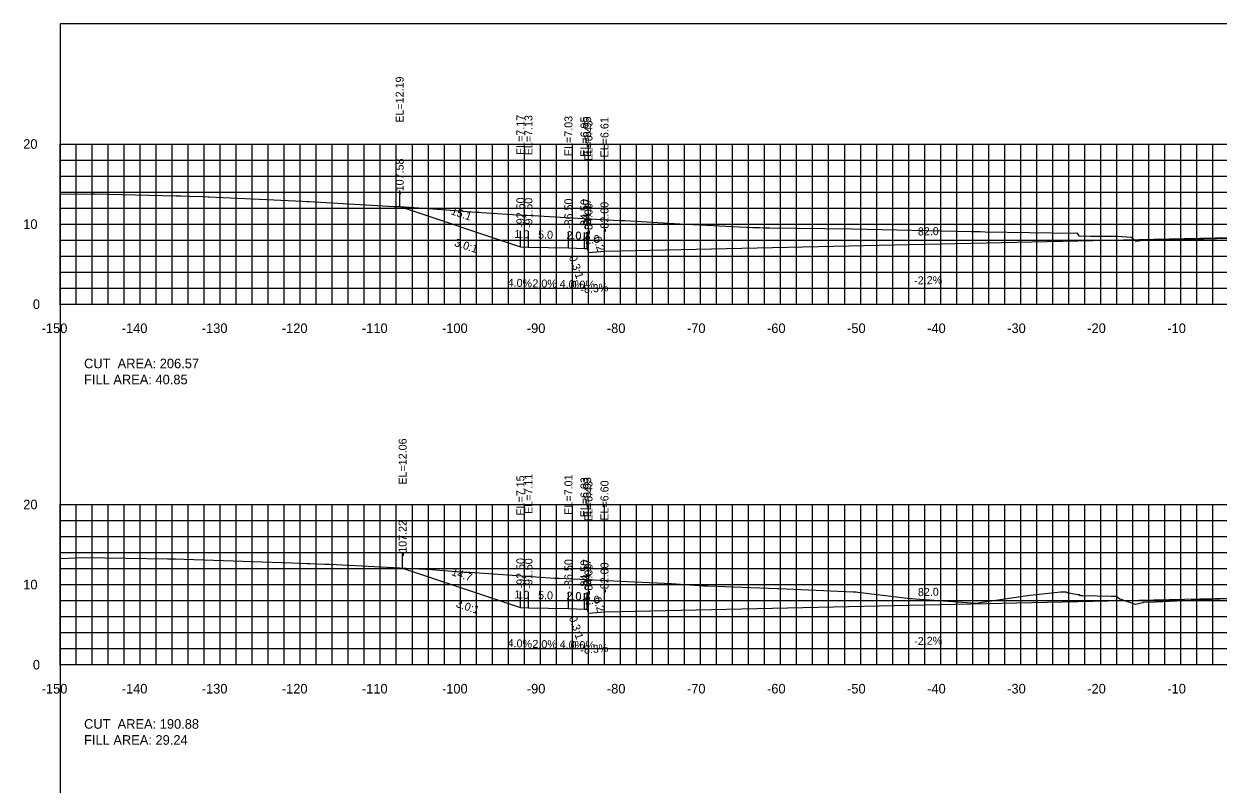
# Model space of a CAD drawing. Extents: x 1797419 to 1809236, y 248759 to 251512.
# Drawn here: x 1805196.5 to 1805345.6, y 250512.3 to 250607.3 of the extents above; entities that cross this region are included whole.
import ezdxf

# ---------------------------------------------------------------- set-up
doc = ezdxf.new("R2010")
doc.units = 0
for name, color, linetype in [('10', 7, 'Continuous'), ('3', 7, 'Continuous'), ('31', 7, 'Continuous'), ('4', 7, 'Continuous'), ('60', 7, 'Continuous'), ('ANNO-TXT', 7, 'Continuous'), ('CL-CNST', 7, 'Continuous'), ('Level 62', 7, 'Continuous'), ('M-ROADS', 7, 'Continuous')]:
    doc.layers.add(name, color=color, linetype=linetype)

msp = doc.modelspace()

# ---------------------------------------------------------------- linework, layer by layer
for p, q in [((1805243.42, 250584.45), (1805243.42, 250586.45)), ((1805258.5, 250579.42), (1805258.5, 250581.42)), ((1805259.5, 250579.38), (1805259.5, 250581.38)), ((1805264.5, 250579.28), (1805264.5, 250581.28)), ((1805266.5, 250579.2), (1805266.5, 250581.2)), ((1805266.83, 250579.2), (1805266.83, 250581.2)), ((1805267, 250578.7), (1805267, 250580.7)), ((1805269, 250578.87), (1805269, 250580.87)), ((1805243.79, 250539.31), (1805243.79, 250541.31)), ((1805258.5, 250534.41), (1805258.5, 250536.41)), ((1805259.5, 250534.37), (1805259.5, 250536.37)), ((1805264.5, 250534.27), (1805264.5, 250536.27)), ((1805266.5, 250534.19), (1805266.5, 250536.19)), ((1805266.83, 250534.19), (1805266.83, 250536.19)), ((1805269, 250533.85), (1805269, 250535.85)), ((1805267, 250533.69), (1805267, 250535.69))]:
    msp.add_line(p, q)
msp.add_lwpolyline([(1805201, 250417.26), (1805501, 250417.26), (1805501, 250607.26), (1805201, 250607.26)], close=True)
at = {"layer": '60'}
for p, q in [((1805200.94, 250592.26), (1805201, 250592.26)), ((1805201, 250572.26), (1805201, 250592.26)), ((1805200.94, 250582.26), (1805201, 250582.26)), ((1805200.94, 250572.26), (1805201, 250572.26)), ((1805201, 250572.26), (1805501, 250572.26)), ((1805201, 250572.2), (1805201, 250572.26)), ((1805211, 250572.2), (1805211, 250572.26)), ((1805221, 250572.2), (1805221, 250572.26)), ((1805231, 250572.2), (1805231, 250572.26)), ((1805241, 250572.2), (1805241, 250572.26)), ((1805251, 250572.2), (1805251, 250572.26)), ((1805261, 250572.2), (1805261, 250572.26)), ((1805271, 250572.2), (1805271, 250572.26)), ((1805281, 250572.2), (1805281, 250572.26)), ((1805291, 250572.2), (1805291, 250572.26)), ((1805301, 250572.2), (1805301, 250572.26)), ((1805311, 250572.2), (1805311, 250572.26)), ((1805321, 250572.2), (1805321, 250572.26)), ((1805331, 250572.2), (1805331, 250572.26)), ((1805341, 250572.2), (1805341, 250572.26)), ((1805200.94, 250547.26), (1805201, 250547.26)), ((1805201, 250527.26), (1805201, 250547.26)), ((1805200.94, 250537.26), (1805201, 250537.26)), ((1805200.94, 250527.26), (1805201, 250527.26)), ((1805201, 250527.26), (1805501, 250527.26)), ((1805201, 250527.2), (1805201, 250527.26)), ((1805211, 250527.2), (1805211, 250527.26)), ((1805221, 250527.2), (1805221, 250527.26)), ((1805231, 250527.2), (1805231, 250527.26)), ((1805241, 250527.2), (1805241, 250527.26)), ((1805251, 250527.2), (1805251, 250527.26)), ((1805261, 250527.2), (1805261, 250527.26)), ((1805271, 250527.2), (1805271, 250527.26)), ((1805281, 250527.2), (1805281, 250527.26)), ((1805291, 250527.2), (1805291, 250527.26)), ((1805301, 250527.2), (1805301, 250527.26)), ((1805311, 250527.2), (1805311, 250527.26)), ((1805321, 250527.2), (1805321, 250527.26)), ((1805331, 250527.2), (1805331, 250527.26)), ((1805341, 250527.2), (1805341, 250527.26))]:
    msp.add_line(p, q, dxfattribs=at)
at = {"layer": 'CL-CNST'}
for points in [[(1805243.42, 250584.45), (1805258.5, 250579.42), (1805259.5, 250579.38), (1805264.5, 250579.28), (1805266.5, 250579.2), (1805266.83, 250579.2), (1805267, 250578.7), (1805269, 250578.87), (1805351, 250580.67), (1805409, 250581.95), (1805411, 250581.78), (1805411.17, 250582.28), (1805411.5, 250582.28), (1805413.5, 250582.36), (1805418.5, 250582.46), (1805419.5, 250582.5), (1805422.24, 250581.59)], [(1805243.79, 250539.31), (1805258.5, 250534.41), (1805259.5, 250534.37), (1805264.5, 250534.27), (1805266.5, 250534.19), (1805266.83, 250534.19), (1805267, 250533.69), (1805269, 250533.85), (1805351, 250535.66), (1805409, 250536.4), (1805411, 250536.23), (1805411.17, 250536.73), (1805411.5, 250536.73), (1805413.5, 250536.81), (1805418.5, 250536.91), (1805419.5, 250536.95), (1805421.39, 250536.32)]]:
    msp.add_lwpolyline(points, dxfattribs=at)
at = {"layer": 'Level 62'}
for p, q in [((1805201, 250592.26), (1805501, 250592.26)), ((1805201, 250572.26), (1805201, 250592.26)), ((1805203, 250572.26), (1805203, 250592.26)), ((1805205, 250572.26), (1805205, 250592.26)), ((1805207, 250572.26), (1805207, 250592.26)), ((1805209, 250572.26), (1805209, 250592.26)), ((1805211, 250572.26), (1805211, 250592.26)), ((1805213, 250572.26), (1805213, 250592.26)), ((1805215, 250572.26), (1805215, 250592.26)), ((1805217, 250572.26), (1805217, 250592.26)), ((1805219, 250572.26), (1805219, 250592.26)), ((1805221, 250572.26), (1805221, 250592.26)), ((1805223, 250572.26), (1805223, 250592.26)), ((1805225, 250572.26), (1805225, 250592.26)), ((1805227, 250572.26), (1805227, 250592.26)), ((1805229, 250572.26), (1805229, 250592.26)), ((1805231, 250572.26), (1805231, 250592.26)), ((1805233, 250572.26), (1805233, 250592.26)), ((1805235, 250572.26), (1805235, 250592.26)), ((1805237, 250572.26), (1805237, 250592.26)), ((1805239, 250572.26), (1805239, 250592.26)), ((1805241, 250572.26), (1805241, 250592.26)), ((1805243, 250572.26), (1805243, 250592.26)), ((1805245, 250572.26), (1805245, 250592.26)), ((1805247, 250572.26), (1805247, 250592.26)), ((1805249, 250572.26), (1805249, 250592.26)), ((1805251, 250572.26), (1805251, 250592.26)), ((1805253, 250572.26), (1805253, 250592.26)), ((1805255, 250572.26), (1805255, 250592.26)), ((1805257, 250572.26), (1805257, 250592.26)), ((1805259, 250572.26), (1805259, 250592.26)), ((1805261, 250572.26), (1805261, 250592.26)), ((1805263, 250572.26), (1805263, 250592.26)), ((1805265, 250572.26), (1805265, 250592.26)), ((1805267, 250572.26), (1805267, 250592.26)), ((1805269, 250572.26), (1805269, 250592.26)), ((1805271, 250572.26), (1805271, 250592.26)), ((1805273, 250572.26), (1805273, 250592.26)), ((1805275, 250572.26), (1805275, 250592.26)), ((1805277, 250572.26), (1805277, 250592.26)), ((1805279, 250572.26), (1805279, 250592.26)), ((1805281, 250572.26), (1805281, 250592.26)), ((1805283, 250572.26), (1805283, 250592.26)), ((1805285, 250572.26), (1805285, 250592.26)), ((1805287, 250572.26), (1805287, 250592.26)), ((1805289, 250572.26), (1805289, 250592.26)), ((1805291, 250572.26), (1805291, 250592.26)), ((1805293, 250572.26), (1805293, 250592.26)), ((1805295, 250572.26), (1805295, 250592.26)), ((1805297, 250572.26), (1805297, 250592.26)), ((1805299, 250572.26), (1805299, 250592.26)), ((1805301, 250572.26), (1805301, 250592.26)), ((1805303, 250572.26), (1805303, 250592.26)), ((1805305, 250572.26), (1805305, 250592.26)), ((1805307, 250572.26), (1805307, 250592.26)), ((1805309, 250572.26), (1805309, 250592.26)), ((1805311, 250572.26), (1805311, 250592.26)), ((1805313, 250572.26), (1805313, 250592.26)), ((1805315, 250572.26), (1805315, 250592.26)), ((1805317, 250572.26), (1805317, 250592.26)), ((1805319, 250572.26), (1805319, 250592.26)), ((1805321, 250572.26), (1805321, 250592.26)), ((1805323, 250572.26), (1805323, 250592.26)), ((1805325, 250572.26), (1805325, 250592.26)), ((1805327, 250572.26), (1805327, 250592.26)), ((1805329, 250572.26), (1805329, 250592.26)), ((1805331, 250572.26), (1805331, 250592.26)), ((1805333, 250572.26), (1805333, 250592.26)), ((1805335, 250572.26), (1805335, 250592.26)), ((1805337, 250572.26), (1805337, 250592.26)), ((1805339, 250572.26), (1805339, 250592.26)), ((1805341, 250572.26), (1805341, 250592.26)), ((1805343, 250572.26), (1805343, 250592.26)), ((1805345, 250572.26), (1805345, 250592.26)), ((1805201, 250590.26), (1805501, 250590.26)), ((1805201, 250588.26), (1805501, 250588.26)), ((1805201, 250586.26), (1805501, 250586.26)), ((1805201, 250584.26), (1805501, 250584.26)), ((1805201, 250582.26), (1805501, 250582.26)), ((1805201, 250580.26), (1805501, 250580.26)), ((1805201, 250578.26), (1805501, 250578.26)), ((1805201, 250576.26), (1805501, 250576.26)), ((1805201, 250574.26), (1805501, 250574.26)), ((1805201, 250572.26), (1805501, 250572.26)), ((1805201, 250547.26), (1805501, 250547.26)), ((1805201, 250527.26), (1805201, 250547.26)), ((1805203, 250527.26), (1805203, 250547.26)), ((1805205, 250527.26), (1805205, 250547.26)), ((1805207, 250527.26), (1805207, 250547.26)), ((1805209, 250527.26), (1805209, 250547.26)), ((1805211, 250527.26), (1805211, 250547.26)), ((1805213, 250527.26), (1805213, 250547.26)), ((1805215, 250527.26), (1805215, 250547.26)), ((1805217, 250527.26), (1805217, 250547.26)), ((1805219, 250527.26), (1805219, 250547.26)), ((1805221, 250527.26), (1805221, 250547.26)), ((1805223, 250527.26), (1805223, 250547.26)), ((1805225, 250527.26), (1805225, 250547.26)), ((1805227, 250527.26), (1805227, 250547.26)), ((1805229, 250527.26), (1805229, 250547.26)), ((1805231, 250527.26), (1805231, 250547.26)), ((1805233, 250527.26), (1805233, 250547.26)), ((1805235, 250527.26), (1805235, 250547.26)), ((1805237, 250527.26), (1805237, 250547.26)), ((1805239, 250527.26), (1805239, 250547.26)), ((1805241, 250527.26), (1805241, 250547.26)), ((1805243, 250527.26), (1805243, 250547.26)), ((1805245, 250527.26), (1805245, 250547.26)), ((1805247, 250527.26), (1805247, 250547.26)), ((1805249, 250527.26), (1805249, 250547.26)), ((1805251, 250527.26), (1805251, 250547.26)), ((1805253, 250527.26), (1805253, 250547.26)), ((1805255, 250527.26), (1805255, 250547.26)), ((1805257, 250527.26), (1805257, 250547.26)), ((1805259, 250527.26), (1805259, 250547.26)), ((1805261, 250527.26), (1805261, 250547.26)), ((1805263, 250527.26), (1805263, 250547.26)), ((1805265, 250527.26), (1805265, 250547.26)), ((1805267, 250527.26), (1805267, 250547.26)), ((1805269, 250527.26), (1805269, 250547.26)), ((1805271, 250527.26), (1805271, 250547.26)), ((1805273, 250527.26), (1805273, 250547.26)), ((1805275, 250527.26), (1805275, 250547.26)), ((1805277, 250527.26), (1805277, 250547.26)), ((1805279, 250527.26), (1805279, 250547.26)), ((1805281, 250527.26), (1805281, 250547.26)), ((1805283, 250527.26), (1805283, 250547.26)), ((1805285, 250527.26), (1805285, 250547.26)), ((1805287, 250527.26), (1805287, 250547.26)), ((1805289, 250527.26), (1805289, 250547.26)), ((1805291, 250527.26), (1805291, 250547.26)), ((1805293, 250527.26), (1805293, 250547.26)), ((1805295, 250527.26), (1805295, 250547.26)), ((1805297, 250527.26), (1805297, 250547.26)), ((1805299, 250527.26), (1805299, 250547.26)), ((1805301, 250527.26), (1805301, 250547.26)), ((1805303, 250527.26), (1805303, 250547.26)), ((1805305, 250527.26), (1805305, 250547.26)), ((1805307, 250527.26), (1805307, 250547.26)), ((1805309, 250527.26), (1805309, 250547.26)), ((1805311, 250527.26), (1805311, 250547.26)), ((1805313, 250527.26), (1805313, 250547.26)), ((1805315, 250527.26), (1805315, 250547.26)), ((1805317, 250527.26), (1805317, 250547.26)), ((1805319, 250527.26), (1805319, 250547.26)), ((1805321, 250527.26), (1805321, 250547.26)), ((1805323, 250527.26), (1805323, 250547.26)), ((1805325, 250527.26), (1805325, 250547.26)), ((1805327, 250527.26), (1805327, 250547.26)), ((1805329, 250527.26), (1805329, 250547.26)), ((1805331, 250527.26), (1805331, 250547.26)), ((1805333, 250527.26), (1805333, 250547.26)), ((1805335, 250527.26), (1805335, 250547.26)), ((1805337, 250527.26), (1805337, 250547.26)), ((1805339, 250527.26), (1805339, 250547.26)), ((1805341, 250527.26), (1805341, 250547.26)), ((1805343, 250527.26), (1805343, 250547.26)), ((1805345, 250527.26), (1805345, 250547.26)), ((1805201, 250545.26), (1805501, 250545.26)), ((1805201, 250543.26), (1805501, 250543.26)), ((1805201, 250541.26), (1805501, 250541.26)), ((1805201, 250539.26), (1805501, 250539.26)), ((1805201, 250537.26), (1805501, 250537.26)), ((1805201, 250535.26), (1805501, 250535.26)), ((1805201, 250533.26), (1805501, 250533.26)), ((1805201, 250531.26), (1805501, 250531.26)), ((1805201, 250529.26), (1805501, 250529.26)), ((1805201, 250527.26), (1805501, 250527.26))]:
    msp.add_line(p, q, dxfattribs=at)
at = {"layer": 'M-ROADS'}
for points in [[(1805201, 250586.01), (1805204.94, 250586.03), (1805205.08, 250586.03), (1805205.29, 250586.03), (1805215.49, 250585.79), (1805216.09, 250585.79), (1805217.15, 250585.75), (1805217.19, 250585.75), (1805218.84, 250585.69), (1805219.5, 250585.68), (1805219.6, 250585.68), (1805231.29, 250585.12), (1805231.87, 250585.1), (1805232.12, 250585.1), (1805242.75, 250584.47), (1805242.99, 250584.47), (1805243.46, 250584.45), (1805248.14, 250584.11), (1805252.92, 250583.76), (1805253.38, 250583.74), (1805253.66, 250583.73), (1805258.76, 250583.38), (1805258.95, 250583.38), (1805259.39, 250583.37), (1805264.23, 250583.09), (1805270.89, 250582.71), (1805271.25, 250582.7), (1805271.6, 250582.69), (1805278.41, 250582.29), (1805287.53, 250581.85), (1805287.59, 250581.84), (1805288.38, 250581.82), (1805288.91, 250581.8), (1805289.62, 250581.8), (1805289.67, 250581.8), (1805299.94, 250581.67), (1805314.8, 250581.33), (1805314.85, 250581.33), (1805315.41, 250581.32), (1805315.85, 250581.32), (1805315.88, 250581.32), (1805315.92, 250581.32), (1805316.55, 250581.3), (1805327.62, 250581.15), (1805327.82, 250581.16), (1805327.98, 250581.15), (1805328.01, 250581.17), (1805328.24, 250580.8), (1805329.72, 250580.76), (1805329.99, 250580.76), (1805331.17, 250580.75), (1805331.42, 250580.75), (1805332.21, 250580.76), (1805333.09, 250580.74), (1805334.79, 250580.64), (1805334.98, 250580.47), (1805335.34, 250580.18), (1805335.79, 250580.19), (1805335.81, 250580.2), (1805335.84, 250580.2), (1805335.84, 250580.2), (1805335.86, 250580.2), (1805345.45, 250580.46), (1805349.15, 250580.56)], [(1805201, 250540.5), (1805204.07, 250540.62), (1805214.43, 250540.46), (1805214.48, 250540.46), (1805215.01, 250540.46), (1805215.21, 250540.46), (1805215.43, 250540.46), (1805216.52, 250540.42), (1805229.94, 250539.96), (1805231.83, 250539.91), (1805232.17, 250539.91), (1805232.21, 250539.91), (1805234.09, 250539.81), (1805234.71, 250539.79), (1805247.43, 250539.12), (1805251.46, 250538.82), (1805251.66, 250538.81), (1805252.18, 250538.79), (1805262.75, 250538.05), (1805263.01, 250538.05), (1805263.12, 250538.05), (1805263.35, 250538.05), (1805272.73, 250537.62), (1805277.38, 250537.4), (1805281.38, 250537.11), (1805281.58, 250537.1), (1805281.87, 250537.09), (1805290.56, 250536.76), (1805290.79, 250536.76), (1805300.05, 250536.35), (1805300.44, 250536.34), (1805300.65, 250536.33), (1805307.18, 250535.52), (1805307.43, 250535.5), (1805307.82, 250535.47), (1805314.3, 250535.01), (1805315.4, 250534.95), (1805321.81, 250535.91), (1805325.94, 250536.35), (1805326.11, 250536.36), (1805326.29, 250536.35), (1805326.51, 250536.35), (1805326.65, 250536.35), (1805326.8, 250536.27), (1805328.14, 250536.02), (1805328.29, 250536), (1805328.36, 250535.9), (1805328.74, 250535.88), (1805332.29, 250535.81), (1805332.3, 250535.81), (1805332.31, 250535.81), (1805332.34, 250535.81), (1805332.9, 250535.8), (1805332.91, 250535.8), (1805333.36, 250535.46), (1805335.27, 250534.81), (1805336.27, 250535.03), (1805336.34, 250535.05), (1805337.78, 250535.11), (1805349.46, 250535.65)]]:
    msp.add_lwpolyline(points, dxfattribs=at)

# ---------------------------------------------------------------- texts
for s, rotation, p in [('3.0:1', 341.5651, (1805250.17, 250579.56)), ('0.3:1', 288.4353, (1805264.55, 250578.16)), ('3.0:1', 341.5651, (1805250.35, 250534.49)), ('0.3:1', 288.4353, (1805264.55, 250533.14))]:
    msp.add_text(s, height=1, rotation=rotation).set_placement(p)
at = {"layer": '10'}
for s, p in [('-150', (1805198.7, 250568.66)), ('-140', (1805208.7, 250568.66)), ('-130', (1805218.7, 250568.66)), ('-120', (1805228.7, 250568.66)), ('-110', (1805238.7, 250568.66)), ('-100', (1805248.7, 250568.66)), ('-90', (1805259.3, 250568.66)), ('-80', (1805269.3, 250568.66)), ('-70', (1805279.3, 250568.66)), ('-60', (1805289.3, 250568.66)), ('-50', (1805299.3, 250568.66)), ('-40', (1805309.3, 250568.66)), ('-30', (1805319.3, 250568.66)), ('-20', (1805329.3, 250568.66)), ('-10', (1805339.3, 250568.66)), ('-150', (1805198.7, 250523.66)), ('-140', (1805208.7, 250523.66)), ('-130', (1805218.7, 250523.66)), ('-120', (1805228.7, 250523.66)), ('-110', (1805238.7, 250523.66)), ('-100', (1805248.7, 250523.66)), ('-90', (1805259.3, 250523.66)), ('-80', (1805269.3, 250523.66)), ('-70', (1805279.3, 250523.66)), ('-60', (1805289.3, 250523.66)), ('-50', (1805299.3, 250523.66)), ('-40', (1805309.3, 250523.66)), ('-30', (1805319.3, 250523.66)), ('-20', (1805329.3, 250523.66)), ('-10', (1805339.3, 250523.66))]:
    msp.add_text(s, height=1.2, dxfattribs=at).set_placement(p)
at = {"layer": '3'}
for s, p in [('EL=12.19', (1805243.92, 250594.92)), ('EL=7.17', (1805259, 250590.89)), ('EL=7.13', (1805260, 250590.85)), ('EL=7.03', (1805265, 250590.75)), ('EL=6.95', (1805267, 250590.67)), ('EL=6.95', (1805267.33, 250590.67)), ('EL=6.61', (1805269.5, 250590.59)), ('EL=6.45', (1805267.5, 250590.17)), ('-107.58', (1805243.92, 250585.91)), ('-92.50', (1805259, 250581.8)), ('-91.50', (1805260, 250581.76)), ('-86.50', (1805265, 250581.66)), ('-84.50', (1805267, 250581.58)), ('-84.17', (1805267.33, 250581.66)), ('-84.00', (1805267.5, 250581.08)), ('-82.00', (1805269.5, 250581.25)), ('EL=12.06', (1805244.29, 250549.74)), ('EL=7.15', (1805259, 250545.87)), ('EL=7.11', (1805260, 250546.08)), ('EL=7.01', (1805265, 250545.98)), ('EL=6.93', (1805267, 250545.65)), ('EL=6.93', (1805267.33, 250545.65)), ('EL=6.43', (1805267.5, 250545.15)), ('EL=6.60', (1805269.5, 250545.24)), ('-107.22', (1805244.29, 250540.78)), ('-92.50', (1805259, 250536.78)), ('-91.50', (1805260, 250536.74)), ('-86.50', (1805265, 250536.64)), ('-84.50', (1805267, 250536.56)), ('-84.17', (1805267.33, 250536.64)), ('-84.00', (1805267.5, 250536.06)), ('-82.00', (1805269.5, 250536.23))]:
    msp.add_text(s, height=1, rotation=90, dxfattribs=at).set_placement(p)
at = {"layer": '31'}
for s, p in [('20', (1805196.4, 250591.66)), ('10', (1805196.4, 250581.66)), ('0', (1805197.6, 250571.66)), ('20', (1805196.4, 250546.66)), ('10', (1805196.4, 250536.66)), ('0', (1805197.6, 250526.66))]:
    msp.add_text(s, height=1.2, dxfattribs=at).set_placement(p)
at = {"layer": '4'}
for s, rotation, p in [('15.1', 341.5651, (1805249.74, 250583.5)), ('1.0', 357.7094, (1805257.73, 250580.55)), ('5.0', 358.8542, (1805260.7, 250580.46)), ('2.0', 357.7094, (1805264.23, 250580.39)), ('2.0', 4.7636, (1805266.59, 250579.77)), ('0.2', 288.4353, (1805267.56, 250580.52)), ('82.0', 1.2603, (1805308.16, 250580.83)), ('4.0%', 357.7094, (1805256.89, 250574.48)), ('2.0%', 358.8542, (1805259.99, 250574.37)), ('4.0%', 357.7094, (1805263.39, 250574.32)), ('-8.3%', 4.7636, (1805266.02, 250573.6)), ('-2.2%', 1.2603, (1805307.7, 250574.72)), ('14.7', 341.5651, (1805249.81, 250538.46)), ('1.0', 357.7094, (1805257.73, 250535.54)), ('5.0', 358.8542, (1805260.7, 250535.44)), ('2.0', 357.7094, (1805264.23, 250535.38)), ('2.0', 4.7636, (1805266.59, 250534.75)), ('82.0', 1.2603, (1805308.16, 250535.81)), ('0.2', 288.4353, (1805267.56, 250535.5)), ('4.0%', 357.7094, (1805256.89, 250529.47)), ('2.0%', 358.8542, (1805259.99, 250529.35)), ('4.0%', 357.7094, (1805263.39, 250529.31)), ('-2.2%', 1.2603, (1805307.7, 250529.7)), ('-8.3%', 4.7636, (1805266.02, 250528.59))]:
    msp.add_text(s, height=1, rotation=rotation, dxfattribs=at).set_placement(p)
for s, p in [('0.3', (1805265.39, 250580.3)), ('0.0%', (1805264.76, 250574.2)), ('0.3', (1805265.39, 250535.29)), ('0.0%', (1805264.76, 250529.19))]:
    msp.add_text(s, height=1, dxfattribs=at).set_placement(p)
at = {"layer": '60'}
for p in [(1805201, 250572.26), (1805201, 250527.26)]:
    msp.add_text('-', height=0.0001, dxfattribs=at).set_placement(p)
at = {"layer": 'ANNO-TXT'}
for s, p in [('CUT  AREA: 206.57', (1805204, 250564.26)), ('FILL AREA: 40.85', (1805204, 250562.26)), ('CUT  AREA: 190.88', (1805204, 250519.26)), ('FILL AREA: 29.24', (1805204, 250517.26))]:
    msp.add_text(s, height=1.2, dxfattribs=at).set_placement(p)

doc.saveas('drawing.dxf')
